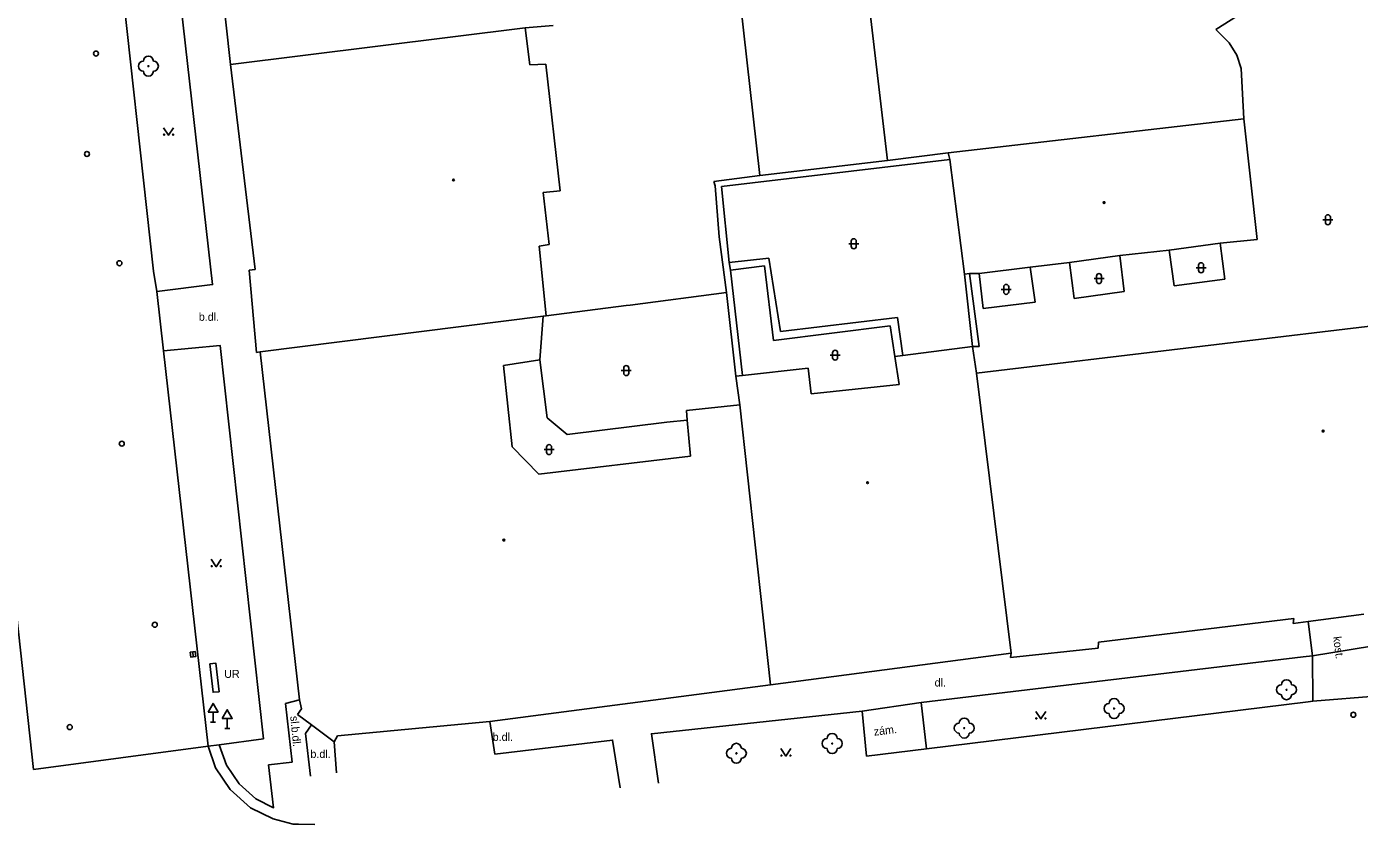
# Model space of a CAD drawing. Extents: x -599770 to -598493, y -1162076 to -1159209.
# Drawn here: x -598955.3 to -598888.7, y -1159847.9 to -1159808.1 of the extents above; entities that cross this region are included whole.
import ezdxf

# ---------------------------------------------------------------- set-up
doc = ezdxf.new("R2010")
doc.units = 0
doc.layers.add('Podklad', color=7, linetype='Continuous')

msp = doc.modelspace()

# ---------------------------------------------------------------- linework, layer by layer
at = {"layer": 'Podklad'}
for p, q in [((-598890.523, -1159817.708), (-598890.023, -1159817.708)), ((-598890.398, -1159817.583), (-598890.398, -1159817.833)), ((-598890.148, -1159817.583), (-598890.148, -1159817.833)), ((-598914.223, -1159818.908), (-598913.723, -1159818.908)), ((-598914.098, -1159818.783), (-598914.098, -1159819.033)), ((-598913.848, -1159818.783), (-598913.848, -1159819.033)), ((-598896.863, -1159820.108), (-598896.363, -1159820.108)), ((-598896.738, -1159819.983), (-598896.738, -1159820.233)), ((-598896.488, -1159819.983), (-598896.488, -1159820.233)), ((-598906.478, -1159821.063), (-598906.478, -1159821.313)), ((-598906.228, -1159821.063), (-598906.228, -1159821.313)), ((-598901.963, -1159820.648), (-598901.463, -1159820.648)), ((-598901.838, -1159820.523), (-598901.838, -1159820.773)), ((-598901.588, -1159820.523), (-598901.588, -1159820.773)), ((-598906.603, -1159821.188), (-598906.103, -1159821.188)), ((-598915.028, -1159824.353), (-598915.028, -1159824.603)), ((-598914.778, -1159824.353), (-598914.778, -1159824.603)), ((-598915.153, -1159824.478), (-598914.653, -1159824.478)), ((-598925.593, -1159825.248), (-598925.093, -1159825.248)), ((-598925.468, -1159825.123), (-598925.468, -1159825.373)), ((-598925.218, -1159825.123), (-598925.218, -1159825.373)), ((-598929.328, -1159829.073), (-598929.328, -1159829.323)), ((-598929.078, -1159829.073), (-598929.078, -1159829.323)), ((-598929.453, -1159829.198), (-598928.953, -1159829.198)), ((-598947.014, -1159839.306), (-598946.986, -1159839.554)), ((-598946, -1159842.321), (-598946, -1159842.83)), ((-598946.125, -1159842.83), (-598945.875, -1159842.83)), ((-598945.29, -1159842.631), (-598945.29, -1159843.14)), ((-598945.415, -1159843.14), (-598945.165, -1159843.14))]:
    msp.add_line(p, q, dxfattribs=at)
for points in [[(-598945.12, -1159809.94), (-598946.73, -1159795.41)], [(-598914.53, -1159795.62), (-598912.28, -1159814.74)], [(-598948.8, -1159821.29), (-598946.02, -1159820.95), (-598948, -1159803.4), (-598950.79, -1159803.73)], [(-598950.79, -1159803.73), (-598948.97, -1159820.28), (-598948.8, -1159821.29)], [(-598888.83, -1159803.74), (-598895.88, -1159808.2)], [(-598918.66, -1159815.5), (-598919.65, -1159806.74)], [(-598930.4, -1159808.11), (-598945.12, -1159809.94)], [(-598928.99, -1159808), (-598930.4, -1159808.11)], [(-598930.4, -1159808.11), (-598930.17, -1159809.97)], [(-598895.88, -1159808.2), (-598895.21, -1159808.87)], [(-598895.21, -1159808.87), (-598894.82, -1159809.48)], [(-598894.82, -1159809.48), (-598894.61, -1159810.15)], [(-598943.9, -1159820.2), (-598945.12, -1159809.94)], [(-598930.17, -1159809.97), (-598929.36, -1159809.93)], [(-598929.36, -1159809.93), (-598928.65, -1159816.27)], [(-598894.61, -1159810.15), (-598894.54, -1159811.41)], [(-598894.54, -1159811.41), (-598894.48, -1159812.67)], [(-598948.47, -1159813.105), (-598948.22, -1159813.48), (-598947.97, -1159813.105)], [(-598909.26, -1159814.36), (-598894.48, -1159812.67)], [(-598894.48, -1159812.67), (-598893.8, -1159818.7)], [(-598909.26, -1159814.36), (-598912.28, -1159814.74)], [(-598909.17, -1159814.69), (-598909.26, -1159814.36)], [(-598920.58, -1159816.04), (-598909.17, -1159814.69)], [(-598912.28, -1159814.74), (-598918.66, -1159815.5)], [(-598908.44, -1159820.43), (-598909.17, -1159814.69)], [(-598918.66, -1159815.5), (-598920.96, -1159815.8)], [(-598928.65, -1159816.27), (-598929.49, -1159816.34)], [(-598929.49, -1159816.34), (-598929.19, -1159818.94)], [(-598920.96, -1159815.8), (-598920.9, -1159816.02)], [(-598920.9, -1159816.02), (-598920.7, -1159818.56)], [(-598920.2, -1159819.84), (-598920.58, -1159816.04)], [(-598929.19, -1159818.94), (-598929.69, -1159819.03)], [(-598929.69, -1159819.03), (-598929.35, -1159822.51)], [(-598920.7, -1159818.56), (-598920.33, -1159821.35)], [(-598898.21, -1159819.22), (-598895.66, -1159818.88)], [(-598893.8, -1159818.7), (-598895.66, -1159818.88)], [(-598895.66, -1159818.88), (-598895.43, -1159820.67)], [(-598920.2, -1159819.84), (-598918.21, -1159819.63)], [(-598918.21, -1159819.63), (-598917.63, -1159823.3)], [(-598903.19, -1159819.85), (-598900.68, -1159819.49)], [(-598898.21, -1159819.22), (-598900.68, -1159819.49)], [(-598900.68, -1159819.49), (-598900.45, -1159821.29)], [(-598897.95, -1159821.01), (-598898.21, -1159819.22)], [(-598944.2, -1159820.23), (-598943.9, -1159820.2)], [(-598943.82, -1159824.34), (-598944.2, -1159820.23)], [(-598920.2, -1159819.84), (-598920.14, -1159820.23)], [(-598918.43, -1159820.01), (-598920.14, -1159820.23)], [(-598920.14, -1159820.23), (-598919.53, -1159825.5)], [(-598917.99, -1159823.75), (-598918.43, -1159820.01)], [(-598908.18, -1159820.4), (-598908.44, -1159820.43)], [(-598908.44, -1159820.43), (-598908.03, -1159824.05)], [(-598907.71, -1159820.39), (-598908.18, -1159820.4)], [(-598908.18, -1159820.4), (-598907.7, -1159824.04)], [(-598907.71, -1159820.39), (-598905.15, -1159820.08)], [(-598907.51, -1159822.15), (-598907.71, -1159820.39)], [(-598903.19, -1159819.85), (-598905.15, -1159820.08)], [(-598905.15, -1159820.08), (-598904.91, -1159821.83)], [(-598902.96, -1159821.65), (-598903.19, -1159819.85)], [(-598895.43, -1159820.67), (-598897.95, -1159821.01)], [(-598948.8, -1159821.29), (-598948.48, -1159824.26)], [(-598920.33, -1159821.35), (-598925.14, -1159821.97)], [(-598920.33, -1159821.35), (-598919.87, -1159825.53)], [(-598907.84, -1159825.37), (-598875.19, -1159821.48)], [(-598900.45, -1159821.29), (-598902.96, -1159821.65)], [(-598954.98, -1159845.19), (-598957.5, -1159822.09)], [(-598925.35, -1159822), (-598929.35, -1159822.51)], [(-598925.14, -1159821.97), (-598925.35, -1159822)], [(-598904.91, -1159821.83), (-598907.51, -1159822.15)], [(-598929.5, -1159822.53), (-598943.64, -1159824.31)], [(-598929.5, -1159822.53), (-598929.66, -1159824.71)], [(-598929.35, -1159822.51), (-598929.5, -1159822.53)], [(-598912.16, -1159823.01), (-598917.99, -1159823.75)], [(-598917.63, -1159823.3), (-598911.78, -1159822.59)], [(-598911.92, -1159824.54), (-598912.16, -1159823.01)], [(-598911.78, -1159822.59), (-598911.52, -1159824.49)], [(-598945.7, -1159843.95), (-598943.48, -1159843.65), (-598945.65, -1159823.99), (-598948.48, -1159824.26)], [(-598948.48, -1159824.26), (-598946.24, -1159844.03)], [(-598943.64, -1159824.31), (-598943.82, -1159824.34)], [(-598941.68, -1159841.7), (-598943.64, -1159824.31)], [(-598911.52, -1159824.49), (-598908.03, -1159824.05)], [(-598907.7, -1159824.04), (-598908.03, -1159824.05)], [(-598908.03, -1159824.05), (-598907.84, -1159825.37)], [(-598929.66, -1159824.71), (-598931.48, -1159825)], [(-598931.48, -1159825), (-598931.05, -1159829.06)], [(-598929.66, -1159824.71), (-598929.29, -1159827.61)], [(-598911.92, -1159824.54), (-598911.52, -1159824.49)], [(-598911.71, -1159825.94), (-598911.92, -1159824.54)], [(-598919.87, -1159825.53), (-598919.53, -1159825.5)], [(-598919.67, -1159826.96), (-598919.87, -1159825.53)], [(-598919.53, -1159825.5), (-598916.25, -1159825.12)], [(-598916.25, -1159825.12), (-598916.1, -1159826.41)], [(-598907.84, -1159825.37), (-598906.1, -1159839.38)], [(-598916.1, -1159826.41), (-598911.71, -1159825.94)], [(-598922.34, -1159827.25), (-598919.67, -1159826.96)], [(-598919.67, -1159826.96), (-598918.13, -1159840.95)], [(-598929.29, -1159827.61), (-598928.3, -1159828.44)], [(-598923.32, -1159827.83), (-598922.3, -1159827.73)], [(-598922.3, -1159827.73), (-598922.34, -1159827.25)], [(-598922.13, -1159829.52), (-598922.3, -1159827.73)], [(-598928.3, -1159828.44), (-598923.32, -1159827.83)], [(-598931.05, -1159829.06), (-598929.71, -1159830.43)], [(-598929.71, -1159830.43), (-598922.13, -1159829.52)], [(-598946.09, -1159834.675), (-598945.84, -1159835.05), (-598945.59, -1159834.675)], [(-598891.97, -1159837.64), (-598901.74, -1159838.83)], [(-598892, -1159837.89), (-598891.97, -1159837.64)], [(-598888.48, -1159837.42), (-598891.25, -1159837.79)], [(-598891.25, -1159837.79), (-598892, -1159837.89)], [(-598891.04, -1159839.5), (-598891.25, -1159837.79)], [(-598901.74, -1159838.83), (-598901.75, -1159839.12)], [(-598888.09, -1159839.03), (-598891.04, -1159839.5)], [(-598906.1, -1159839.38), (-598918.13, -1159840.95)], [(-598910.34, -1159844.15), (-598910.61, -1159841.84), (-598891.51, -1159839.56), (-598891.04, -1159839.5)], [(-598901.75, -1159839.12), (-598906.13, -1159839.59)], [(-598906.13, -1159839.59), (-598906.1, -1159839.38)], [(-598891.04, -1159839.5), (-598891.03, -1159841.78)], [(-598946.16, -1159839.9), (-598945.86, -1159839.87), (-598945.7, -1159841.3), (-598946, -1159841.33), (-598946.16, -1159839.9)], [(-598918.13, -1159840.95), (-598932.17, -1159842.79)], [(-598941.68, -1159841.7), (-598942.37, -1159841.89), (-598942.05, -1159844.82), (-598943.22, -1159844.96), (-598942.97, -1159847.1), (-598943.86, -1159846.65), (-598944.69, -1159845.9), (-598945.33, -1159844.97), (-598945.7, -1159843.95)], [(-598941.57, -1159842.16), (-598941.68, -1159841.7)], [(-598887.71, -1159841.5), (-598891.03, -1159841.78)], [(-598941.78, -1159842.44), (-598941.57, -1159842.16)], [(-598923.73, -1159845.87), (-598924.09, -1159843.4), (-598913.55, -1159842.27), (-598913.33, -1159844.53)], [(-598910.61, -1159841.84), (-598913.55, -1159842.27)], [(-598891.03, -1159841.78), (-598891.26, -1159841.81), (-598910.34, -1159844.15)], [(-598904.87, -1159842.285), (-598904.62, -1159842.66), (-598904.37, -1159842.285)], [(-598941.08, -1159842.96), (-598941.78, -1159842.44)], [(-598941.08, -1159842.96), (-598941.37, -1159843.39), (-598941.13, -1159845.52)], [(-598939.95, -1159843.8), (-598941.08, -1159842.96)], [(-598932.17, -1159842.79), (-598939.77, -1159843.5)], [(-598931.916, -1159844.416), (-598932.17, -1159842.79)], [(-598939.77, -1159843.5), (-598939.95, -1159843.8)], [(-598931.916, -1159844.416), (-598926.03, -1159843.72), (-598925.65, -1159846.1)], [(-598954.98, -1159845.19), (-598946.24, -1159844.03)], [(-598946.24, -1159844.03), (-598945.7, -1159843.95)], [(-598946.24, -1159844.03), (-598945.88, -1159845.1), (-598945.15, -1159846.19), (-598944.12, -1159847.1), (-598942.99, -1159847.66), (-598941.99, -1159847.92), (-598941.724, -1159847.922), (-598940.91, -1159847.93)], [(-598939.95, -1159843.8), (-598939.82, -1159845.35)], [(-598917.61, -1159844.145), (-598917.36, -1159844.52), (-598917.11, -1159844.145)], [(-598910.34, -1159844.15), (-598913.33, -1159844.53)]]:
    msp.add_lwpolyline(points, dxfattribs=at)
for points in [[(-598947.138, -1159839.319), (-598947.111, -1159839.568), (-598946.862, -1159839.541), (-598946.889, -1159839.292)], [(-598946.25, -1159842.321), (-598945.75, -1159842.321), (-598946, -1159841.888)], [(-598945.54, -1159842.631), (-598945.04, -1159842.631), (-598945.29, -1159842.198)]]:
    msp.add_lwpolyline(points, close=True, dxfattribs=at)
for centre, radius in [((-598951.85, -1159809.4), 0.125), ((-598949.23, -1159810.03), 0.025), ((-598948.445, -1159813.455), 0.025), ((-598947.995, -1159813.455), 0.025), ((-598952.3, -1159814.42), 0.125), ((-598933.98, -1159815.72), 0.045), ((-598933.98, -1159815.72), 0.0199), ((-598901.46, -1159816.85), 0.045), ((-598901.46, -1159816.85), 0.0199), ((-598950.68, -1159819.88), 0.125), ((-598890.51, -1159828.27), 0.045), ((-598890.51, -1159828.27), 0.0199), ((-598950.56, -1159828.9), 0.125), ((-598913.28, -1159830.85), 0.045), ((-598913.28, -1159830.85), 0.0199), ((-598931.46, -1159833.72), 0.045), ((-598931.46, -1159833.72), 0.0199), ((-598946.065, -1159835.025), 0.025), ((-598945.615, -1159835.025), 0.025), ((-598948.91, -1159837.95), 0.125), ((-598892.34, -1159841.2), 0.025), ((-598900.96, -1159842.14), 0.025), ((-598889, -1159842.45), 0.125), ((-598953.16, -1159843.07), 0.125), ((-598904.845, -1159842.635), 0.025), ((-598904.395, -1159842.635), 0.025), ((-598908.45, -1159843.12), 0.025), ((-598919.84, -1159844.38), 0.025), ((-598915.05, -1159843.89), 0.025), ((-598917.585, -1159844.495), 0.025), ((-598917.135, -1159844.495), 0.025)]:
    msp.add_circle(centre, radius, dxfattribs=at)
for centre, radius, start, end in [((-598949.48, -1159810.03), 0.25, 90, 270), ((-598949.23, -1159809.78), 0.25, 0, 180), ((-598948.98, -1159810.03), 0.25, 270, 90), ((-598949.23, -1159810.28), 0.25, 180, 0), ((-598890.273, -1159817.583), 0.125, 0, 180), ((-598890.273, -1159817.833), 0.125, 180, 0), ((-598913.973, -1159818.783), 0.125, 0, 180), ((-598913.973, -1159819.033), 0.125, 180, 0), ((-598901.713, -1159820.523), 0.125, 0, 180), ((-598896.613, -1159819.983), 0.125, 0, 180), ((-598896.613, -1159820.233), 0.125, 180, 0), ((-598906.353, -1159821.063), 0.125, 0, 180), ((-598901.713, -1159820.773), 0.125, 180, 0), ((-598906.353, -1159821.313), 0.125, 180, 0), ((-598914.903, -1159824.353), 0.125, 0, 180), ((-598925.343, -1159825.123), 0.125, 0, 180), ((-598914.903, -1159824.603), 0.125, 180, 0), ((-598925.343, -1159825.373), 0.125, 180, 0), ((-598929.203, -1159829.073), 0.125, 0, 180), ((-598929.203, -1159829.323), 0.125, 180, 0), ((-598892.59, -1159841.2), 0.25, 90, 270), ((-598892.34, -1159840.95), 0.25, 0, 180), ((-598892.09, -1159841.2), 0.25, 270, 90), ((-598900.96, -1159841.89), 0.25, 0, 180), ((-598892.34, -1159841.45), 0.25, 180, 0), ((-598901.21, -1159842.14), 0.25, 90, 270), ((-598900.96, -1159842.39), 0.25, 180, 0), ((-598900.71, -1159842.14), 0.25, 270, 90), ((-598908.7, -1159843.12), 0.25, 90, 270), ((-598908.45, -1159842.87), 0.25, 0, 180), ((-598908.2, -1159843.12), 0.25, 270, 90), ((-598915.3, -1159843.89), 0.25, 90, 270), ((-598915.05, -1159843.64), 0.25, 0, 180), ((-598914.8, -1159843.89), 0.25, 270, 90), ((-598908.45, -1159843.37), 0.25, 180, 0), ((-598920.09, -1159844.38), 0.25, 90, 270), ((-598919.84, -1159844.13), 0.25, 0, 180), ((-598919.59, -1159844.38), 0.25, 270, 90), ((-598915.05, -1159844.14), 0.25, 180, 0), ((-598919.84, -1159844.63), 0.25, 180, 0)]:
    msp.add_arc(centre, radius, start, end, dxfattribs=at)

# ---------------------------------------------------------------- texts
for s, p in [('b.dl.', (-598946.71, -1159822.76)), ('UR', (-598945.44, -1159840.61)), ('dl.', (-598909.93, -1159841.04)), ('b.dl.', (-598932.02, -1159843.76)), ('b.dl.', (-598941.13, -1159844.61))]:
    msp.add_text(s, height=0.4, dxfattribs=at).set_placement(p)
for s, rotation, p in [('kost.', 277.24, (-598890.01, -1159838.56)), ('sl.b.dl.', 275.41, (-598942.14, -1159842.53)), ('zám.', 6.81, (-598912.95, -1159843.5))]:
    msp.add_text(s, height=0.4, rotation=rotation, dxfattribs=at).set_placement(p)

doc.saveas('drawing.dxf')
